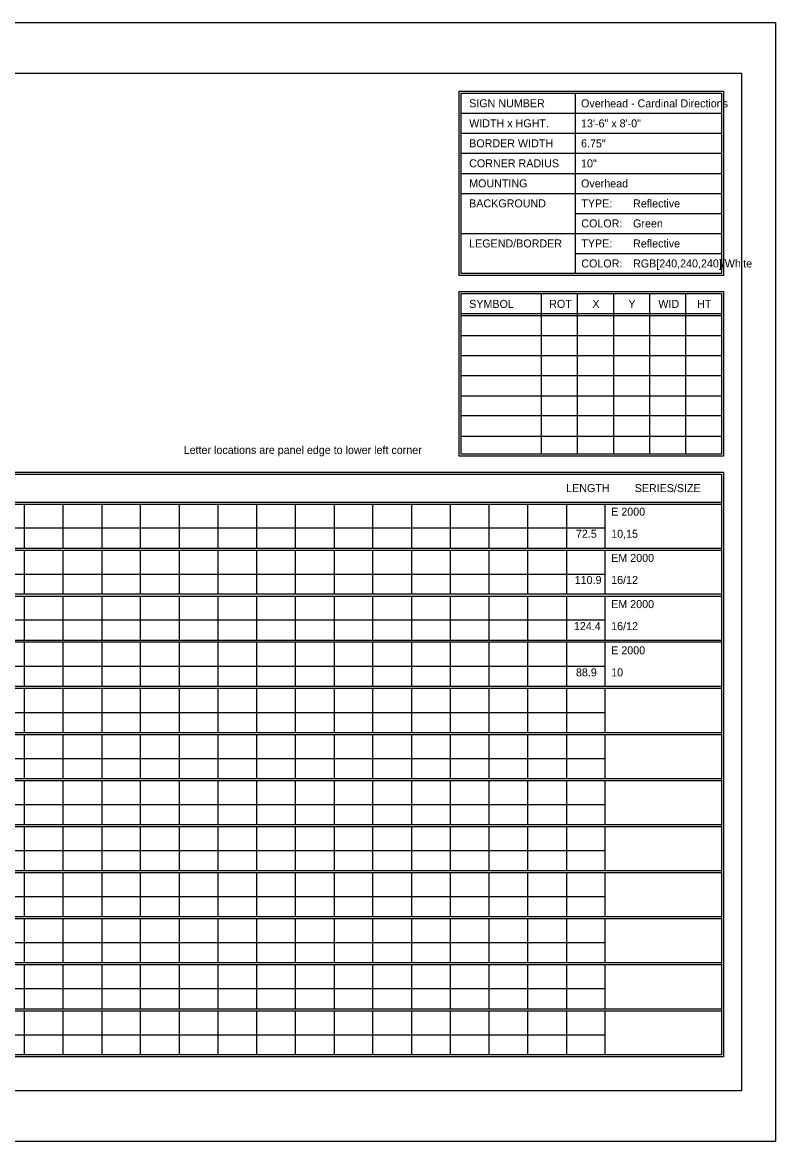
# Model space of a CAD drawing. Extents: x 1806251 to 1809821, y 414895 to 422886.
# Drawn here: x 1809679.34 to 1809684.89, y 414915.97 to 414924.23 of the extents above; entities that cross this region are included whole.
import ezdxf

# ---------------------------------------------------------------- set-up
doc = ezdxf.new("R2010")
doc.units = 0
doc.layers.add('GSSHT', color=7, linetype='Continuous')

msp = doc.modelspace()

# ---------------------------------------------------------------- linework, layer by layer
at = {"layer": 'GSSHT'}
for p, q in [((1809672.1353, 414924.2272), (1809684.8895, 414924.2272)), ((1809684.8895, 414924.2272), (1809684.8895, 414915.9734)), ((1809683.413, 414923.7045), (1809683.413, 414922.3756)), ((1809682.5714, 414923.5568), (1809684.4909, 414923.5568)), ((1809682.5714, 414923.4092), (1809684.4909, 414923.4092)), ((1809682.5714, 414923.2615), (1809684.4909, 414923.2615)), ((1809682.5714, 414923.1139), (1809684.4909, 414923.1139)), ((1809682.5714, 414922.9662), (1809684.4909, 414922.9662)), ((1809683.413, 414922.8186), (1809684.4909, 414922.8186)), ((1809682.5714, 414922.6709), (1809684.4909, 414922.6709)), ((1809683.413, 414922.5232), (1809684.4909, 414922.5232)), ((1809683.162, 414922.2279), (1809683.162, 414921.0438)), ((1809683.4278, 414922.2279), (1809683.4278, 414921.0438)), ((1809683.6936, 414922.2279), (1809683.6936, 414921.0438)), ((1809683.9593, 414922.2279), (1809683.9593, 414921.0438)), ((1809684.2251, 414922.2279), (1809684.2251, 414921.0438)), ((1809682.5714, 414922.0803), (1809684.4909, 414922.0803)), ((1809682.5714, 414922.0655), (1809684.4909, 414922.0655)), ((1809682.5714, 414921.9179), (1809684.4909, 414921.9179)), ((1809682.5714, 414921.7702), (1809684.4909, 414921.7702)), ((1809682.5714, 414921.6226), (1809684.4909, 414921.6226)), ((1809682.5714, 414921.472), (1809684.4909, 414921.472)), ((1809682.5714, 414921.3273), (1809684.4909, 414921.3273)), ((1809682.5714, 414921.1767), (1809684.4909, 414921.1767)), ((1809672.782, 414920.6894), (1809684.4909, 414920.6894)), ((1809672.782, 414920.6746), (1809684.4909, 414920.6746)), ((1809679.3496, 414920.6746), (1809679.3496, 414920.3498)), ((1809679.6361, 414920.6746), (1809679.6361, 414920.3498)), ((1809679.9225, 414920.6746), (1809679.9225, 414920.3498)), ((1809680.206, 414920.6746), (1809680.206, 414920.3498)), ((1809680.4924, 414920.6746), (1809680.4924, 414920.3498)), ((1809680.7789, 414920.6746), (1809680.7789, 414920.3498)), ((1809681.0624, 414920.6746), (1809681.0624, 414920.3498)), ((1809681.3488, 414920.6746), (1809681.3488, 414920.3498)), ((1809681.6353, 414920.6746), (1809681.6353, 414920.3498)), ((1809681.9188, 414920.6746), (1809681.9188, 414920.3498)), ((1809682.2052, 414920.6746), (1809682.2052, 414920.3498)), ((1809682.4917, 414920.6746), (1809682.4917, 414920.3498)), ((1809682.7752, 414920.6746), (1809682.7752, 414920.3498)), ((1809683.0616, 414920.6746), (1809683.0616, 414920.3498)), ((1809683.348, 414920.6746), (1809683.348, 414920.3498)), ((1809683.6315, 414920.6746), (1809683.6315, 414920.3498)), ((1809672.782, 414920.5004), (1809683.6315, 414920.5004)), ((1809672.782, 414920.3498), (1809684.4909, 414920.3498)), ((1809672.782, 414920.335), (1809684.4909, 414920.335)), ((1809679.3496, 414920.335), (1809679.3496, 414920.0132)), ((1809679.6361, 414920.335), (1809679.6361, 414920.0132)), ((1809679.9225, 414920.335), (1809679.9225, 414920.0132)), ((1809680.206, 414920.335), (1809680.206, 414920.0132)), ((1809680.4924, 414920.335), (1809680.4924, 414920.0132)), ((1809680.7789, 414920.335), (1809680.7789, 414920.0132)), ((1809681.0624, 414920.335), (1809681.0624, 414920.0132)), ((1809681.3488, 414920.335), (1809681.3488, 414920.0132)), ((1809681.6353, 414920.335), (1809681.6353, 414920.0132)), ((1809681.9188, 414920.335), (1809681.9188, 414920.0132)), ((1809682.2052, 414920.335), (1809682.2052, 414920.0132)), ((1809682.4917, 414920.335), (1809682.4917, 414920.0132)), ((1809682.7752, 414920.335), (1809682.7752, 414920.0132)), ((1809683.0616, 414920.335), (1809683.0616, 414920.0132)), ((1809683.348, 414920.335), (1809683.348, 414920.0132)), ((1809683.6315, 414920.335), (1809683.6315, 414920.0132)), ((1809672.782, 414920.1579), (1809683.6315, 414920.1579)), ((1809672.782, 414920.0132), (1809684.4909, 414920.0132)), ((1809672.782, 414919.9954), (1809684.4909, 414919.9954)), ((1809679.3496, 414919.9954), (1809679.3496, 414919.6706)), ((1809679.6361, 414919.9954), (1809679.6361, 414919.6706)), ((1809679.9225, 414919.9954), (1809679.9225, 414919.6706)), ((1809680.206, 414919.9954), (1809680.206, 414919.6706)), ((1809680.4924, 414919.9954), (1809680.4924, 414919.6706)), ((1809680.7789, 414919.9954), (1809680.7789, 414919.6706)), ((1809681.0624, 414919.9954), (1809681.0624, 414919.6706)), ((1809681.3488, 414919.9954), (1809681.3488, 414919.6706)), ((1809681.6353, 414919.9954), (1809681.6353, 414919.6706)), ((1809681.9188, 414919.9954), (1809681.9188, 414919.6706)), ((1809682.2052, 414919.9954), (1809682.2052, 414919.6706)), ((1809682.4917, 414919.9954), (1809682.4917, 414919.6706)), ((1809682.7752, 414919.9954), (1809682.7752, 414919.6706)), ((1809683.0616, 414919.9954), (1809683.0616, 414919.6706)), ((1809683.348, 414919.9954), (1809683.348, 414919.6706)), ((1809683.6315, 414919.9954), (1809683.6315, 414919.6706)), ((1809672.782, 414919.8212), (1809683.6315, 414919.8212)), ((1809672.782, 414919.6706), (1809684.4909, 414919.6706)), ((1809672.782, 414919.6588), (1809684.4909, 414919.6588)), ((1809679.3496, 414919.6588), (1809679.3496, 414919.331)), ((1809679.6361, 414919.6588), (1809679.6361, 414919.331)), ((1809679.9225, 414919.6588), (1809679.9225, 414919.331)), ((1809680.206, 414919.6588), (1809680.206, 414919.331)), ((1809680.4924, 414919.6588), (1809680.4924, 414919.331)), ((1809680.7789, 414919.6588), (1809680.7789, 414919.331)), ((1809681.0624, 414919.6588), (1809681.0624, 414919.331)), ((1809681.3488, 414919.6588), (1809681.3488, 414919.331)), ((1809681.6353, 414919.6588), (1809681.6353, 414919.331)), ((1809681.9188, 414919.6588), (1809681.9188, 414919.331)), ((1809682.2052, 414919.6588), (1809682.2052, 414919.331)), ((1809682.4917, 414919.6588), (1809682.4917, 414919.331)), ((1809682.7752, 414919.6588), (1809682.7752, 414919.331)), ((1809683.0616, 414919.6588), (1809683.0616, 414919.331)), ((1809683.348, 414919.6588), (1809683.348, 414919.331)), ((1809683.6315, 414919.6588), (1809683.6315, 414919.331)), ((1809672.782, 414919.4787), (1809683.6315, 414919.4787)), ((1809672.782, 414919.331), (1809684.4909, 414919.331)), ((1809672.782, 414919.3162), (1809684.4909, 414919.3162)), ((1809679.3496, 414919.3162), (1809679.3496, 414918.9914)), ((1809679.6361, 414919.3162), (1809679.6361, 414918.9914)), ((1809679.9225, 414919.3162), (1809679.9225, 414918.9914)), ((1809680.206, 414919.3162), (1809680.206, 414918.9914)), ((1809680.4924, 414919.3162), (1809680.4924, 414918.9914)), ((1809680.7789, 414919.3162), (1809680.7789, 414918.9914)), ((1809681.0624, 414919.3162), (1809681.0624, 414918.9914)), ((1809681.3488, 414919.3162), (1809681.3488, 414918.9914)), ((1809681.6353, 414919.3162), (1809681.6353, 414918.9914)), ((1809681.9188, 414919.3162), (1809681.9188, 414918.9914)), ((1809682.2052, 414919.3162), (1809682.2052, 414918.9914)), ((1809682.4917, 414919.3162), (1809682.4917, 414918.9914)), ((1809682.7752, 414919.3162), (1809682.7752, 414918.9914)), ((1809683.0616, 414919.3162), (1809683.0616, 414918.9914)), ((1809683.348, 414919.3162), (1809683.348, 414918.9914)), ((1809683.6315, 414919.3162), (1809683.6315, 414918.9914)), ((1809672.782, 414919.139), (1809683.6315, 414919.139)), ((1809672.782, 414918.9914), (1809684.4909, 414918.9914)), ((1809672.782, 414918.9766), (1809684.4909, 414918.9766)), ((1809679.3496, 414918.9766), (1809679.3496, 414918.6518)), ((1809679.6361, 414918.9766), (1809679.6361, 414918.6518)), ((1809679.9225, 414918.9766), (1809679.9225, 414918.6518)), ((1809680.206, 414918.9766), (1809680.206, 414918.6518)), ((1809680.4924, 414918.9766), (1809680.4924, 414918.6518)), ((1809680.7789, 414918.9766), (1809680.7789, 414918.6518)), ((1809681.0624, 414918.9766), (1809681.0624, 414918.6518)), ((1809681.3488, 414918.9766), (1809681.3488, 414918.6518)), ((1809681.6353, 414918.9766), (1809681.6353, 414918.6518)), ((1809681.9188, 414918.9766), (1809681.9188, 414918.6518)), ((1809682.2052, 414918.9766), (1809682.2052, 414918.6518)), ((1809682.4917, 414918.9766), (1809682.4917, 414918.6518)), ((1809682.7752, 414918.9766), (1809682.7752, 414918.6518)), ((1809683.0616, 414918.9766), (1809683.0616, 414918.6518)), ((1809683.348, 414918.9766), (1809683.348, 414918.6518)), ((1809683.6315, 414918.9766), (1809683.6315, 414918.6518)), ((1809672.782, 414918.7994), (1809683.6315, 414918.7994)), ((1809672.782, 414918.6518), (1809684.4909, 414918.6518)), ((1809672.782, 414918.637), (1809684.4909, 414918.637)), ((1809679.3496, 414918.637), (1809679.3496, 414918.3122)), ((1809679.6361, 414918.637), (1809679.6361, 414918.3122)), ((1809679.9225, 414918.637), (1809679.9225, 414918.3122)), ((1809680.206, 414918.637), (1809680.206, 414918.3122)), ((1809680.4924, 414918.637), (1809680.4924, 414918.3122)), ((1809680.7789, 414918.637), (1809680.7789, 414918.3122)), ((1809681.0624, 414918.637), (1809681.0624, 414918.3122)), ((1809681.3488, 414918.637), (1809681.3488, 414918.3122)), ((1809681.6353, 414918.637), (1809681.6353, 414918.3122)), ((1809681.9188, 414918.637), (1809681.9188, 414918.3122)), ((1809682.2052, 414918.637), (1809682.2052, 414918.3122)), ((1809682.4917, 414918.637), (1809682.4917, 414918.3122)), ((1809682.7752, 414918.637), (1809682.7752, 414918.3122)), ((1809683.0616, 414918.637), (1809683.0616, 414918.3122)), ((1809683.348, 414918.637), (1809683.348, 414918.3122)), ((1809683.6315, 414918.637), (1809683.6315, 414918.3122)), ((1809672.782, 414918.4598), (1809683.6315, 414918.4598)), ((1809672.782, 414918.3122), (1809684.4909, 414918.3122)), ((1809672.782, 414918.2974), (1809684.4909, 414918.2974)), ((1809679.3496, 414918.2974), (1809679.3496, 414917.9726)), ((1809679.6361, 414918.2974), (1809679.6361, 414917.9726)), ((1809679.9225, 414918.2974), (1809679.9225, 414917.9726)), ((1809680.206, 414918.2974), (1809680.206, 414917.9726)), ((1809680.4924, 414918.2974), (1809680.4924, 414917.9726)), ((1809680.7789, 414918.2974), (1809680.7789, 414917.9726)), ((1809681.0624, 414918.2974), (1809681.0624, 414917.9726)), ((1809681.3488, 414918.2974), (1809681.3488, 414917.9726)), ((1809681.6353, 414918.2974), (1809681.6353, 414917.9726)), ((1809681.9188, 414918.2974), (1809681.9188, 414917.9726)), ((1809682.2052, 414918.2974), (1809682.2052, 414917.9726)), ((1809682.4917, 414918.2974), (1809682.4917, 414917.9726)), ((1809682.7752, 414918.2974), (1809682.7752, 414917.9726)), ((1809683.0616, 414918.2974), (1809683.0616, 414917.9726)), ((1809683.348, 414918.2974), (1809683.348, 414917.9726)), ((1809683.6315, 414918.2974), (1809683.6315, 414917.9726)), ((1809672.782, 414918.1202), (1809683.6315, 414918.1202)), ((1809672.782, 414917.9726), (1809684.4909, 414917.9726)), ((1809672.782, 414917.9578), (1809684.4909, 414917.9578)), ((1809679.3496, 414917.9578), (1809679.3496, 414917.633)), ((1809679.6361, 414917.9578), (1809679.6361, 414917.633)), ((1809679.9225, 414917.9578), (1809679.9225, 414917.633)), ((1809680.206, 414917.9578), (1809680.206, 414917.633)), ((1809680.4924, 414917.9578), (1809680.4924, 414917.633)), ((1809680.7789, 414917.9578), (1809680.7789, 414917.633)), ((1809681.0624, 414917.9578), (1809681.0624, 414917.633)), ((1809681.3488, 414917.9578), (1809681.3488, 414917.633)), ((1809681.6353, 414917.9578), (1809681.6353, 414917.633)), ((1809681.9188, 414917.9578), (1809681.9188, 414917.633)), ((1809682.2052, 414917.9578), (1809682.2052, 414917.633)), ((1809682.4917, 414917.9578), (1809682.4917, 414917.633)), ((1809682.7752, 414917.9578), (1809682.7752, 414917.633)), ((1809683.0616, 414917.9578), (1809683.0616, 414917.633)), ((1809683.348, 414917.9578), (1809683.348, 414917.633)), ((1809683.6315, 414917.9578), (1809683.6315, 414917.633)), ((1809672.782, 414917.7806), (1809683.6315, 414917.7806)), ((1809672.782, 414917.633), (1809684.4909, 414917.633)), ((1809672.782, 414917.6182), (1809684.4909, 414917.6182)), ((1809679.3496, 414917.6182), (1809679.3496, 414917.2934)), ((1809679.6361, 414917.6182), (1809679.6361, 414917.2934)), ((1809679.9225, 414917.6182), (1809679.9225, 414917.2934)), ((1809680.206, 414917.6182), (1809680.206, 414917.2934)), ((1809680.4924, 414917.6182), (1809680.4924, 414917.2934)), ((1809680.7789, 414917.6182), (1809680.7789, 414917.2934)), ((1809681.0624, 414917.6182), (1809681.0624, 414917.2934)), ((1809681.3488, 414917.6182), (1809681.3488, 414917.2934)), ((1809681.6353, 414917.6182), (1809681.6353, 414917.2934)), ((1809681.9188, 414917.6182), (1809681.9188, 414917.2934)), ((1809682.2052, 414917.6182), (1809682.2052, 414917.2934)), ((1809682.4917, 414917.6182), (1809682.4917, 414917.2934)), ((1809682.7752, 414917.6182), (1809682.7752, 414917.2934)), ((1809683.0616, 414917.6182), (1809683.0616, 414917.2934)), ((1809683.348, 414917.6182), (1809683.348, 414917.2934)), ((1809683.6315, 414917.6182), (1809683.6315, 414917.2934)), ((1809672.782, 414917.441), (1809683.6315, 414917.441)), ((1809672.782, 414917.2934), (1809684.4909, 414917.2934)), ((1809672.782, 414917.2786), (1809684.4909, 414917.2786)), ((1809679.3496, 414917.2786), (1809679.3496, 414916.9538)), ((1809679.6361, 414917.2786), (1809679.6361, 414916.9538)), ((1809679.9225, 414917.2786), (1809679.9225, 414916.9538)), ((1809680.206, 414917.2786), (1809680.206, 414916.9538)), ((1809680.4924, 414917.2786), (1809680.4924, 414916.9538)), ((1809680.7789, 414917.2786), (1809680.7789, 414916.9538)), ((1809681.0624, 414917.2786), (1809681.0624, 414916.9538)), ((1809681.3488, 414917.2786), (1809681.3488, 414916.9538)), ((1809681.6353, 414917.2786), (1809681.6353, 414916.9538)), ((1809681.9188, 414917.2786), (1809681.9188, 414916.9538)), ((1809682.2052, 414917.2786), (1809682.2052, 414916.9538)), ((1809682.4917, 414917.2786), (1809682.4917, 414916.9538)), ((1809682.7752, 414917.2786), (1809682.7752, 414916.9538)), ((1809683.0616, 414917.2786), (1809683.0616, 414916.9538)), ((1809683.348, 414917.2786), (1809683.348, 414916.9538)), ((1809683.6315, 414917.2786), (1809683.6315, 414916.9538)), ((1809672.782, 414917.1014), (1809683.6315, 414917.1014)), ((1809672.782, 414916.9538), (1809684.4909, 414916.9538)), ((1809672.782, 414916.939), (1809684.4909, 414916.939)), ((1809679.3496, 414916.939), (1809679.3496, 414916.6142)), ((1809679.6361, 414916.939), (1809679.6361, 414916.6142)), ((1809679.9225, 414916.939), (1809679.9225, 414916.6142)), ((1809680.206, 414916.939), (1809680.206, 414916.6142)), ((1809680.4924, 414916.939), (1809680.4924, 414916.6142)), ((1809680.7789, 414916.939), (1809680.7789, 414916.6142)), ((1809681.0624, 414916.939), (1809681.0624, 414916.6142)), ((1809681.3488, 414916.939), (1809681.3488, 414916.6142)), ((1809681.6353, 414916.939), (1809681.6353, 414916.6142)), ((1809681.9188, 414916.939), (1809681.9188, 414916.6142)), ((1809682.2052, 414916.939), (1809682.2052, 414916.6142)), ((1809682.4917, 414916.939), (1809682.4917, 414916.6142)), ((1809682.7752, 414916.939), (1809682.7752, 414916.6142)), ((1809683.0616, 414916.939), (1809683.0616, 414916.6142)), ((1809683.348, 414916.939), (1809683.348, 414916.6142)), ((1809683.6315, 414916.939), (1809683.6315, 414916.6142)), ((1809672.782, 414916.7618), (1809683.6315, 414916.7618)), ((1809684.8895, 414915.9734), (1809672.1353, 414915.9734))]:
    msp.add_line(p, q, dxfattribs=at)
for points in [[(1809672.6344, 414923.8521), (1809684.6385, 414923.8521), (1809684.6385, 414916.3484), (1809672.6344, 414916.3484)], [(1809682.5566, 414923.7192), (1809684.5056, 414923.7192), (1809684.5056, 414922.3608), (1809682.5566, 414922.3608)], [(1809682.5714, 414923.7045), (1809684.4909, 414923.7045), (1809684.4909, 414922.3756), (1809682.5714, 414922.3756)], [(1809682.5566, 414922.2427), (1809684.5056, 414922.2427), (1809684.5056, 414921.029), (1809682.5566, 414921.029)], [(1809682.5714, 414922.2279), (1809684.4909, 414922.2279), (1809684.4909, 414921.0438), (1809682.5714, 414921.0438)], [(1809672.7673, 414920.9109), (1809684.5056, 414920.9109), (1809684.5056, 414916.5994), (1809672.7673, 414916.5994)], [(1809672.782, 414920.8961), (1809684.4909, 414920.8961), (1809684.4909, 414916.6142), (1809672.782, 414916.6142)]]:
    msp.add_lwpolyline(points, close=True, dxfattribs=at)

# ---------------------------------------------------------------- texts
for s, height, p in [('SIGN NUMBER', 0.059055, (1809682.6305, 414923.6011)), ('Overhead - Cardinal Directions', 0.059025, (1809683.4553, 414923.6004)), ('WIDTH x HGHT.', 0.059055, (1809682.6305, 414923.4535)), ('13\'-6" x 8\'-0"', 0.059025, (1809683.4553, 414923.4528)), ('BORDER WIDTH', 0.059055, (1809682.6305, 414923.3058)), ('6.75"', 0.05903, (1809683.4553, 414923.3052)), ('CORNER RADIUS', 0.059055, (1809682.6305, 414923.1582)), ('10"', 0.05903, (1809683.4553, 414923.1577)), ('MOUNTING', 0.05906, (1809682.6305, 414923.0105)), ('Overhead', 0.05903, (1809683.4553, 414923.0101)), ('BACKGROUND', 0.05906, (1809682.6305, 414922.8628)), ('TYPE:', 0.05906, (1809683.4573, 414922.8628)), ('Reflective', 0.05903, (1809683.839, 414922.8626)), ('COLOR:', 0.05906, (1809683.4573, 414922.7152)), ('Green', 0.05903, (1809683.839, 414922.715)), ('LEGEND/BORDER', 0.059055, (1809682.6305, 414922.5675)), ('Reflective', 0.05903, (1809683.839, 414922.5674)), ('TYPE:', 0.05906, (1809683.4573, 414922.5675)), ('COLOR:', 0.05906, (1809683.4573, 414922.4199)), ('RGB[240,240,240]/White', 0.059025, (1809683.839, 414922.4199)), ('SYMBOL', 0.05906, (1809682.6305, 414922.1216)), ('ROT', 0.05906, (1809683.2204, 414922.1216)), ('X', 0.0591, (1809683.5384, 414922.1216)), ('Y', 0.0591, (1809683.8045, 414922.1216)), ('WID', 0.05906, (1809684.025, 414922.1216)), ('HT', 0.05906, (1809684.3106, 414922.1216)), ('Letter locations are panel edge to lower left corner', 0.059025, (1809680.5261, 414921.0446)), ('LENGTH', 0.05906, (1809683.3454, 414920.7632)), ('SERIES/SIZE', 0.059061, (1809683.8506, 414920.7632)), ('E 2000', 0.05903, (1809683.6775, 414920.5892)), ('72.5', 0.05903, (1809683.4176, 414920.4265)), ('10,15', 0.05903, (1809683.6775, 414920.4265)), ('EM 2000', 0.05903, (1809683.6775, 414920.2484)), ('110.9', 0.05903, (1809683.4086, 414920.0858)), ('16/12', 0.05903, (1809683.6775, 414920.0858)), ('EM 2000', 0.05903, (1809683.6775, 414919.9077)), ('124.4', 0.05903, (1809683.4026, 414919.7451)), ('16/12', 0.05903, (1809683.6775, 414919.7451)), ('E 2000', 0.05903, (1809683.6775, 414919.567)), ('88.9', 0.05903, (1809683.4176, 414919.4043)), ('10', 0.05903, (1809683.6775, 414919.4043))]:
    msp.add_text(s, height=height, dxfattribs=at).set_placement(p)

doc.saveas('drawing.dxf')
